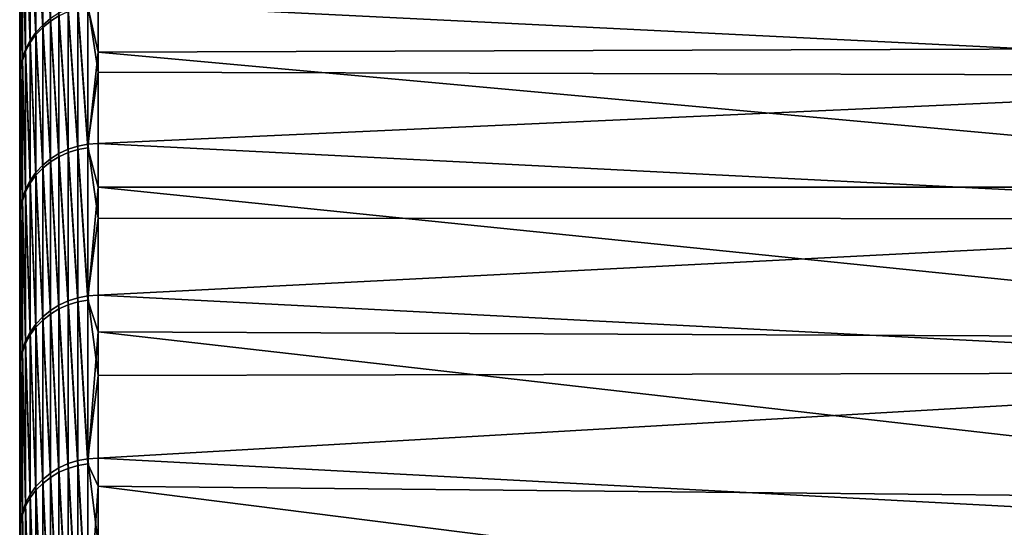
# Model space of a CAD drawing. Header units: metres. Extents: x -2 to 78, y -85 to 85.
# Tile 437 of 500: x -1.5 to 4.95, y 76.54 to 79.86. Entities that reach past the tile are written whole.
import ezdxf

# ---------------------------------------------------------------- set-up
doc = ezdxf.new("R2010")
doc.units = ezdxf.units.M
doc.layers.add('solid_20004802', color=7, linetype='CONTINUOUS')

msp = doc.modelspace()

# ---------------------------------------------------------------- linework, layer by layer
at = {"layer": 'solid_20004802'}
for points in [[(-1.5, 83.258568, 6), (-1.5, -84.275047, 6.163754), (-1.5, 84.064049, 8.574336)], [(-1.5, -84.047867, 8.731274), (-1.5, 83.762627, 11.13998), (-1.5, 84.064049, 8.574336)], [(-1.5, -84.275047, 6.163754), (-1.5, -84.047867, 8.731274), (-1.5, 84.064049, 8.574336)], [(-1.5, 84.063683, -8.577851), (-1.5, -84.233299, -6.710284), (-1.5, 83.258568, -6)], [(-1.5, 84.063683, -8.577851), (-1.5, -83.989441, -9.276398), (-1.5, -84.233299, -6.710284)], [(-1.5, 84.063683, -8.577851), (-1.5, 83.761658, -11.147238), (-1.5, -83.989441, -9.276398)], [(-1.5, -83.7425, 11.290233), (-1.5, 83.382469, 13.698088), (-1.5, 83.762627, 11.13998)], [(-1.5, -84.047867, 8.731274), (-1.5, -83.7425, 11.290233), (-1.5, 83.762627, 11.13998)], [(-1.5, 83.761658, -11.147238), (-1.5, -83.667503, -11.833186), (-1.5, -83.989441, -9.276398)], [(-1.5, 83.761658, -11.147238), (-1.5, 83.380692, -13.708941), (-1.5, -83.667503, -11.833186)], [(-1.5, -84.485718, -1.562456), (-1.5, 83.465836, -1.201142), (-1.5, 83.396744, -3.601473)], [(-1.5, -84.494072, 1.014369), (-1.5, 83.465836, 1.201142), (-1.5, 83.465836, -1.201142)], [(-1.5, -84.485718, -1.562456), (-1.5, -84.494072, 1.014369), (-1.5, 83.465836, -1.201142)], [(-1.5, -84.42382, 3.591127), (-1.5, 83.396744, 3.601473), (-1.5, 83.465836, 1.201142)], [(-1.5, -84.494072, 1.014369), (-1.5, -84.42382, 3.591127), (-1.5, 83.465836, 1.201142)], [(-1.5, -84.398743, -4.138745), (-1.5, 83.396744, -3.601473), (-1.5, 83.258568, -6)], [(-1.5, -84.275047, 6.163754), (-1.5, 83.258568, 6), (-1.5, 83.396744, 3.601473)], [(-1.5, -84.398743, -4.138745), (-1.5, -84.485718, -1.562456), (-1.5, 83.396744, -3.601473)], [(-1.5, -84.42382, 3.591127), (-1.5, -84.275047, 6.163754), (-1.5, 83.396744, 3.601473)], [(-1.5, -83.359253, 13.838844), (-1.5, 82.924355, 16.242805), (-1.5, 83.382469, 13.698088)], [(-1.5, -83.7425, 11.290233), (-1.5, -83.359253, 13.838844), (-1.5, 83.382469, 13.698088)], [(-1.5, 83.380692, -13.708941), (-1.5, -83.2677, -14.379457), (-1.5, -83.667503, -11.833186)], [(-1.5, 83.380692, -13.708941), (-1.5, 82.92157, -16.257021), (-1.5, -83.2677, -14.379457)], [(-1.5, -84.233299, -6.710284), (-1.5, -84.398743, -4.138745), (-1.5, 83.258568, -6)], [(-1.5, -82.898399, 16.374718), (-1.5, 82.388428, 18.772947), (-1.5, 82.924355, 16.242805)], [(-1.5, -83.359253, 13.838844), (-1.5, -82.898399, 16.374718), (-1.5, 82.924355, 16.242805)], [(-1.5, 82.92157, -16.257021), (-1.5, -82.790443, -16.912085), (-1.5, -83.2677, -14.379457)], [(-1.5, 82.92157, -16.257021), (-1.5, 82.384445, -18.790449), (-1.5, -82.790443, -16.912085)], [(-1.5, -82.360535, 18.894983), (-1.5, 81.775566, 21.284594), (-1.5, 82.388428, 18.772947)], [(-1.5, -82.898399, 16.374718), (-1.5, -82.360535, 18.894983), (-1.5, 82.388428, 18.772947)], [(-1.5, 82.384445, -18.790449), (-1.5, -82.236214, -19.428957), (-1.5, -82.790443, -16.912085)], [(-1.5, 82.384445, -18.790449), (-1.5, 81.770096, -21.305588), (-1.5, -82.236214, -19.428957)], [(-1.5, -81.745895, 21.398249), (-1.5, 81.085915, 23.777138), (-1.5, 81.775566, 21.284594)], [(-1.5, -82.360535, 18.894983), (-1.5, -81.745895, 21.398249), (-1.5, 81.775566, 21.284594)], [(-1.5, 81.770096, -21.305588), (-1.5, -81.60537, -21.928061), (-1.5, -82.236214, -19.428957)], [(-1.5, 81.770096, -21.305588), (-1.5, 81.078903, -23.801054), (-1.5, -81.60537, -21.928061)], [(-1.5, -81.055412, 23.880901), (-1.5, 80.320518, 26.246721), (-1.5, 81.085915, 23.777138)], [(-1.5, -81.745895, 21.398249), (-1.5, -81.055412, 23.880901), (-1.5, 81.085915, 23.777138)], [(-1.5, 81.078903, -23.801054), (-1.5, -80.898781, -24.406256), (-1.5, -81.60537, -21.928061)], [(-1.5, 81.078903, -23.801054), (-1.5, 80.311546, -26.27416), (-1.5, -80.898781, -24.406256)], [(-1.349133, 80.656372, -26.371288), (-1.298501, 80.698196, -26.382385), (-1.298501, 79.851196, -28.84469)], [(-1.298501, 79.851196, -28.84469), (-1.298501, 80.698196, -26.382385), (-1.242579, 79.885803, -28.855114)], [(-1.431051, 80.566368, 26.310127), (-1.393579, 79.777077, 28.776867), (-1.393579, 80.6203, 26.322165)], [(-1.393579, 80.6203, 26.322165), (-1.349133, 79.825447, 28.788769), (-1.349133, 80.669044, 26.332514)], [(-1.393579, 80.608505, -26.358271), (-1.349133, 80.656372, -26.371288), (-1.349133, 79.809868, -28.831932)], [(-1.393579, 80.6203, 26.322165), (-1.393579, 79.777077, 28.776867), (-1.349133, 79.825447, 28.788769)], [(-1.349133, 80.669044, 26.332514), (-1.349133, 79.825447, 28.788769), (-1.298501, 79.867821, 28.798624)], [(-1.349133, 79.809868, -28.831932), (-1.349133, 80.656372, -26.371288), (-1.298501, 79.851196, -28.84469)], [(-1.460884, 80.508186, 26.296637), (-1.431051, 79.723557, 28.763121), (-1.431051, 80.566368, 26.310127)], [(-1.460884, 80.498123, -26.327425), (-1.431051, 80.555443, -26.343559), (-1.431051, 79.710121, -28.800337)], [(-1.431051, 80.555443, -26.343559), (-1.393579, 80.608505, -26.358271), (-1.393579, 79.762566, -28.817062)], [(-1.431051, 80.566368, 26.310127), (-1.431051, 79.723557, 28.763121), (-1.393579, 79.777077, 28.776867)], [(-1.431051, 79.710121, -28.800337), (-1.431051, 80.555443, -26.343559), (-1.393579, 79.762566, -28.817062)], [(-1.393579, 79.762566, -28.817062), (-1.393579, 80.608505, -26.358271), (-1.349133, 79.809868, -28.831932)], [(-1.482551, 80.446785, 26.281921), (-1.460884, 79.665833, 28.747789), (-1.460884, 80.508186, 26.296637)], [(-1.482551, 80.437561, -26.310148), (-1.460884, 80.498123, -26.327425), (-1.460884, 79.653458, -28.782064)], [(-1.460884, 80.508186, 26.296637), (-1.460884, 79.665833, 28.747789), (-1.431051, 79.723557, 28.763121)], [(-1.460884, 79.653458, -28.782064), (-1.460884, 80.498123, -26.327425), (-1.431051, 79.710121, -28.800337)], [(8.740137, 80.522987, -26.416149), (8.740137, 79.679939, -28.859507), (-0.986912, 80.464912, -27.393393)], [(-1.482551, 80.446785, 26.281921), (-1.495667, 80.383263, 26.266224), (-1.482551, 79.604935, 28.73114)], [(-1.495667, 80.374832, -26.292025), (-1.482551, 80.437561, -26.310148), (-1.482551, 79.59359, -28.762562)], [(-1.482551, 80.446785, 26.281921), (-1.482551, 79.604935, 28.73114), (-1.460884, 79.665833, 28.747789)], [(-1.482551, 79.59359, -28.762562), (-1.482551, 80.437561, -26.310148), (-1.460884, 79.653458, -28.782064)], [(-0.986912, 80.464912, -27.393393), (-0.986912, 79.647339, -29.686731), (-1.053349, 79.943886, -28.870722)], [(8.740137, 79.679939, -28.859507), (-0.986912, 79.647339, -29.686731), (-0.986912, 80.464912, -27.393393)], [(-1.495667, 79.541954, 28.713448), (-1.495667, 80.383263, 26.266224), (-1.5, 80.320518, 26.246721)], [(-1.495667, 79.531578, -28.742168), (-1.5, 80.311546, -26.27416), (-1.495667, 80.374832, -26.292025)], [(-1.482551, 79.604935, 28.73114), (-1.495667, 80.383263, 26.266224), (-1.495667, 79.541954, 28.713448)], [(-1.495667, 79.531578, -28.742168), (-1.495667, 80.374832, -26.292025), (-1.482551, 79.59359, -28.762562)], [(-1.5, -80.289253, 26.342213), (-1.5, 79.479713, 28.692392), (-1.5, 80.320518, 26.246721)], [(-1.495667, 79.541954, 28.713448), (-1.5, 80.320518, 26.246721), (-1.5, 79.479713, 28.692392)], [(-1.5, -81.055412, 23.880901), (-1.5, -80.289253, 26.342213), (-1.5, 80.320518, 26.246721)], [(-1.5, 80.311546, -26.27416), (-1.5, -80.116699, -26.862438), (-1.5, -80.898781, -24.406256)], [(-1.5, 80.311546, -26.27416), (-1.5, 79.468918, -28.722286), (-1.5, -80.116699, -26.862438)], [(-1.495667, 79.531578, -28.742168), (-1.5, 79.468918, -28.722286), (-1.5, 80.311546, -26.27416)], [(8.740137, 79.489799, 29.379171), (8.740137, 80.348778, 26.941372), (-0.986912, 79.967751, 28.812485)], [(-1.242579, 79.903435, 28.806267), (-1.182359, 79.012482, 31.244253), (-1.182359, 79.931664, 28.811543)], [(-1.242579, 79.885803, -28.855114), (-1.182359, 79.913094, -28.863008), (-1.182359, 78.990105, -31.300779)], [(-1.182359, 79.931664, 28.811543), (-1.118908, 79.032707, 31.247757), (-1.118908, 79.952003, 28.814373)], [(-1.182359, 79.913094, -28.863008), (-1.118908, 79.932564, -28.868242), (-1.118908, 79.009285, -31.306921)], [(-1.182359, 79.931664, 28.811543), (-1.182359, 79.012482, 31.244253), (-1.118908, 79.032707, 31.247757)], [(-1.182359, 78.990105, -31.300779), (-1.182359, 79.913094, -28.863008), (-1.118908, 79.009285, -31.306921)], [(-1.118908, 79.952003, 28.814373), (-1.053349, 79.044762, 31.24851), (-1.053349, 79.964096, 28.814709)], [(-1.118908, 79.952003, 28.814373), (-1.118908, 79.032707, 31.247757), (-1.053349, 79.044762, 31.24851)], [(-1.118908, 79.932564, -28.868242), (-1.053349, 79.943886, -28.870722), (-1.053349, 79.020416, -31.310028)], [(-1.118908, 79.009285, -31.306921), (-1.118908, 79.932564, -28.868242), (-1.053349, 79.020416, -31.310028)], [(-1.053349, 79.964096, 28.814709), (-0.986912, 79.517418, 30.03298), (-0.986912, 79.967751, 28.812485)], [(-1.053349, 79.964096, 28.814709), (-1.053349, 79.044762, 31.24851), (-0.986912, 79.517418, 30.03298)], [(-0.986912, 79.647339, -29.686731), (-1.053349, 79.020416, -31.310028), (-1.053349, 79.943886, -28.870722)], [(8.740137, 79.489799, 29.379171), (-0.986912, 79.967751, 28.812485), (-0.986912, 79.517418, 30.03298)], [(-1.349133, 79.825447, 28.788769), (-1.298501, 78.949112, 31.229269), (-1.298501, 79.867821, 28.798624)], [(-1.349133, 79.809868, -28.831932), (-1.298501, 79.851196, -28.84469), (-1.298501, 78.929077, -31.279863)], [(-1.298501, 79.867821, 28.798624), (-1.242579, 78.984451, 31.238058), (-1.242579, 79.903435, 28.806267)], [(-1.298501, 79.851196, -28.84469), (-1.242579, 79.885803, -28.855114), (-1.242579, 78.963211, -31.291706)], [(-1.298501, 79.867821, 28.798624), (-1.298501, 78.949112, 31.229269), (-1.242579, 78.984451, 31.238058)], [(-1.298501, 78.929077, -31.279863), (-1.298501, 79.851196, -28.84469), (-1.242579, 78.963211, -31.291706)], [(-1.242579, 79.903435, 28.806267), (-1.242579, 78.984451, 31.238058), (-1.182359, 79.012482, 31.244253)], [(-1.242579, 78.963211, -31.291706), (-1.242579, 79.885803, -28.855114), (-1.182359, 78.990105, -31.300779)], [(-1.393579, 79.777077, 28.776867), (-1.349133, 78.907089, 31.218058), (-1.349133, 79.825447, 28.788769)], [(-1.393579, 79.762566, -28.817062), (-1.349133, 79.809868, -28.831932), (-1.349133, 78.888313, -31.265465)], [(-1.349133, 79.825447, 28.788769), (-1.349133, 78.907089, 31.218058), (-1.298501, 78.949112, 31.229269)], [(-1.349133, 78.888313, -31.265465), (-1.349133, 79.809868, -28.831932), (-1.298501, 78.929077, -31.279863)], [(-1.460884, 79.665833, 28.747789), (-1.431051, 78.806076, 31.189173), (-1.431051, 79.723557, 28.763121)], [(-1.431051, 79.723557, 28.763121), (-1.393579, 78.859123, 31.204617), (-1.393579, 79.777077, 28.776867)], [(-1.431051, 79.710121, -28.800337), (-1.393579, 79.762566, -28.817062), (-1.393579, 78.841644, -31.248762)], [(-1.431051, 79.723557, 28.763121), (-1.431051, 78.806076, 31.189173), (-1.393579, 78.859123, 31.204617)], [(-1.393579, 79.777077, 28.776867), (-1.393579, 78.859123, 31.204617), (-1.349133, 78.907089, 31.218058)], [(-1.393579, 78.841644, -31.248762), (-1.393579, 79.762566, -28.817062), (-1.349133, 78.888313, -31.265465)], [(-1.482551, 79.604935, 28.73114), (-1.460884, 78.748878, 31.17202), (-1.460884, 79.665833, 28.747789)], [(-1.482551, 79.59359, -28.762562), (-1.460884, 79.653458, -28.782064), (-1.460884, 78.733971, -31.209663)], [(-1.460884, 79.653458, -28.782064), (-1.431051, 79.710121, -28.800337), (-1.431051, 78.789886, -31.230049)], [(-1.460884, 79.665833, 28.747789), (-1.460884, 78.748878, 31.17202), (-1.431051, 78.806076, 31.189173)], [(-1.460884, 78.733971, -31.209663), (-1.460884, 79.653458, -28.782064), (-1.431051, 78.789886, -31.230049)], [(-1.431051, 78.789886, -31.230049), (-1.431051, 79.710121, -28.800337), (-1.393579, 78.841644, -31.248762)], [(8.740137, 79.679939, -28.859507), (8.740137, 78.762772, -31.276016), (-0.986912, 79.647339, -29.686731)], [(-1.482551, 79.604935, 28.73114), (-1.495667, 79.541954, 28.713448), (-1.482551, 78.688545, 31.153454)], [(-1.495667, 79.531578, -28.742168), (-1.482551, 79.59359, -28.762562), (-1.482551, 78.674873, -31.187963)], [(-1.482551, 79.604935, 28.73114), (-1.482551, 78.688545, 31.153454), (-1.460884, 78.748878, 31.17202)], [(-1.482551, 78.674873, -31.187963), (-1.482551, 79.59359, -28.762562), (-1.460884, 78.733971, -31.209663)], [(-0.986912, 79.647339, -29.686731), (-0.986912, 78.764412, -31.955713), (-1.053349, 79.020416, -31.310028)], [(8.740137, 78.762772, -31.276016), (-0.986912, 78.764412, -31.955713), (-0.986912, 79.647339, -29.686731)], [(-1.495667, 78.626152, 31.133783), (-1.495667, 79.541954, 28.713448), (-1.5, 79.479713, 28.692392)], [(-1.495667, 78.613655, -31.165327), (-1.5, 79.468918, -28.722286), (-1.495667, 79.531578, -28.742168)], [(-1.482551, 78.688545, 31.153454), (-1.495667, 79.541954, 28.713448), (-1.495667, 78.626152, 31.133783)], [(-1.495667, 78.613655, -31.165327), (-1.495667, 79.531578, -28.742168), (-1.482551, 78.674873, -31.187963)], [(-1.5, -79.44873, 28.778061), (-1.5, 78.564629, 31.110697), (-1.5, 79.479713, 28.692392)], [(-1.495667, 78.626152, 31.133783), (-1.5, 79.479713, 28.692392), (-1.5, 78.564629, 31.110697)], [(-1.5, -80.289253, 26.342213), (-1.5, -79.44873, 28.778061), (-1.5, 79.479713, 28.692392)], [(-1.5, 79.468918, -28.722286), (-1.5, -79.260376, -29.292841), (-1.5, -80.116699, -26.862438)], [(-1.5, 79.468918, -28.722286), (-1.5, 78.551414, -31.144053), (-1.5, -79.260376, -29.292841)], [(-1.495667, 78.613655, -31.165327), (-1.5, 78.551414, -31.144053), (-1.5, 79.468918, -28.722286)], [(-1.053349, 79.044762, 31.24851), (-0.986912, 79.04847, 31.246439), (-0.986912, 79.517418, 30.03298)], [(8.740137, 79.489799, 29.379171), (-0.986912, 79.517418, 30.03298), (-0.986912, 79.04847, 31.246439)], [(8.740137, 78.556877, 31.789642), (8.740137, 79.489799, 29.379171), (-0.986912, 79.04847, 31.246439)], [(-1.242579, 78.984451, 31.238058), (-1.182359, 78.019279, 33.647694), (-1.182359, 79.012482, 31.244253)], [(-1.182359, 79.012482, 31.244253), (-1.118908, 78.039368, 33.651867), (-1.118908, 79.032707, 31.247757)], [(-1.182359, 79.012482, 31.244253), (-1.182359, 78.019279, 33.647694), (-1.118908, 78.039368, 33.651867)], [(-1.182359, 78.990105, -31.300779), (-1.118908, 79.009285, -31.306921), (-1.118908, 78.011627, -33.716129)], [(-1.118908, 79.032707, 31.247757), (-1.053349, 78.051376, 33.653034), (-1.053349, 79.044762, 31.24851)], [(-1.118908, 79.032707, 31.247757), (-1.118908, 78.039368, 33.651867), (-1.053349, 78.051376, 33.653034)], [(-1.118908, 79.009285, -31.306921), (-1.053349, 79.020416, -31.310028), (-1.053349, 78.02253, -33.719852)], [(-1.118908, 78.011627, -33.716129), (-1.118908, 79.009285, -31.306921), (-1.053349, 78.02253, -33.719852)], [(-1.053349, 79.044762, 31.24851), (-0.986912, 78.560997, 32.452579), (-0.986912, 79.04847, 31.246439)], [(-1.053349, 79.044762, 31.24851), (-1.053349, 78.051376, 33.653034), (-0.986912, 78.560997, 32.452579)], [(-0.986912, 78.764412, -31.955713), (-1.053349, 78.02253, -33.719852), (-1.053349, 79.020416, -31.310028)], [(8.740137, 78.556877, 31.789642), (-0.986912, 79.04847, 31.246439), (-0.986912, 78.560997, 32.452579)], [(-1.349133, 78.907089, 31.218058), (-1.298501, 77.956451, 33.630661), (-1.298501, 78.949112, 31.229269)], [(-1.298501, 78.949112, 31.229269), (-1.242579, 77.991478, 33.640587), (-1.242579, 78.984451, 31.238058)], [(-1.298501, 78.929077, -31.279863), (-1.242579, 78.963211, -31.291706), (-1.242579, 77.966316, -33.698856)], [(-1.298501, 78.949112, 31.229269), (-1.298501, 77.956451, 33.630661), (-1.242579, 77.991478, 33.640587)], [(-1.242579, 78.963211, -31.291706), (-1.182359, 78.990105, -31.300779), (-1.182359, 77.992775, -33.709087)], [(-1.242579, 78.984451, 31.238058), (-1.242579, 77.991478, 33.640587), (-1.182359, 78.019279, 33.647694)], [(-1.242579, 77.966316, -33.698856), (-1.242579, 78.963211, -31.291706), (-1.182359, 77.992775, -33.709087)], [(-1.182359, 77.992775, -33.709087), (-1.182359, 78.990105, -31.300779), (-1.118908, 78.011627, -33.716129)], [(-1.393579, 78.859123, 31.204617), (-1.349133, 77.914818, 33.618107), (-1.349133, 78.907089, 31.218058)], [(-1.393579, 78.841644, -31.248762), (-1.349133, 78.888313, -31.265465), (-1.349133, 77.892578, -33.669598)], [(-1.349133, 78.888313, -31.265465), (-1.298501, 78.929077, -31.279863), (-1.298501, 77.932716, -33.685616)], [(-1.349133, 78.907089, 31.218058), (-1.349133, 77.914818, 33.618107), (-1.298501, 77.956451, 33.630661)], [(-1.349133, 77.892578, -33.669598), (-1.349133, 78.888313, -31.265465), (-1.298501, 77.932716, -33.685616)], [(-1.298501, 77.932716, -33.685616), (-1.298501, 78.929077, -31.279863), (-1.242579, 77.966316, -33.698856)], [(-1.431051, 78.806076, 31.189173), (-1.393579, 77.867317, 33.603138), (-1.393579, 78.859123, 31.204617)], [(-1.431051, 78.789886, -31.230049), (-1.393579, 78.841644, -31.248762), (-1.393579, 77.846603, -33.651089)], [(-1.393579, 78.859123, 31.204617), (-1.393579, 77.867317, 33.603138), (-1.349133, 77.914818, 33.618107)], [(-1.393579, 77.846603, -33.651089), (-1.393579, 78.841644, -31.248762), (-1.349133, 77.892578, -33.669598)], [(-1.482551, 78.688545, 31.153454), (-1.460884, 77.758171, 33.567059), (-1.460884, 78.748878, 31.17202)], [(-1.460884, 78.748878, 31.17202), (-1.431051, 77.814789, 33.586018), (-1.431051, 78.806076, 31.189173)], [(-1.460884, 78.733971, -31.209663), (-1.431051, 78.789886, -31.230049), (-1.431051, 77.795616, -33.630413)], [(-1.460884, 78.748878, 31.17202), (-1.460884, 77.758171, 33.567059), (-1.431051, 77.814789, 33.586018)], [(-1.431051, 78.806076, 31.189173), (-1.431051, 77.814789, 33.586018), (-1.393579, 77.867317, 33.603138)], [(-1.431051, 77.795616, -33.630413), (-1.431051, 78.789886, -31.230049), (-1.393579, 77.846603, -33.651089)], [(-0.986912, 78.764412, -31.955713), (-0.986912, 77.816864, -34.198475), (-1.053349, 78.02253, -33.719852)], [(8.740137, 77.772339, -33.663433), (-0.986912, 77.816864, -34.198475), (-0.986912, 78.764412, -31.955713)], [(8.740137, 78.762772, -31.276016), (8.740137, 77.772339, -33.663433), (-0.986912, 78.764412, -31.955713)], [(-1.482551, 78.688545, 31.153454), (-1.495667, 78.626152, 31.133783), (-1.482551, 77.698463, 33.546593)], [(-1.482551, 78.674873, -31.187963), (-1.460884, 78.733971, -31.209663), (-1.460884, 77.740509, -33.607944)], [(-1.482551, 78.688545, 31.153454), (-1.482551, 77.698463, 33.546593), (-1.460884, 77.758171, 33.567059)], [(-1.460884, 77.740509, -33.607944), (-1.460884, 78.733971, -31.209663), (-1.431051, 77.795616, -33.630413)], [(-1.495667, 77.636726, 33.524963), (-1.495667, 78.626152, 31.133783), (-1.5, 78.564629, 31.110697)], [(-1.495667, 78.613655, -31.165327), (-1.482551, 78.674873, -31.187963), (-1.482551, 77.682266, -33.584076)], [(-1.482551, 77.698463, 33.546593), (-1.495667, 78.626152, 31.133783), (-1.495667, 77.636726, 33.524963)], [(-1.482551, 77.682266, -33.584076), (-1.482551, 78.674873, -31.187963), (-1.460884, 77.740509, -33.607944)], [(-1.495667, 77.621918, -33.559227), (-1.5, 78.551414, -31.144053), (-1.495667, 78.613655, -31.165327)], [(-1.5, -78.534019, 31.187908), (-1.5, 77.575951, 33.500004), (-1.5, 78.564629, 31.110697)], [(-1.495667, 77.636726, 33.524963), (-1.5, 78.564629, 31.110697), (-1.5, 77.575951, 33.500004)], [(-1.5, -79.44873, 28.778061), (-1.5, -78.534019, 31.187908), (-1.5, 78.564629, 31.110697)], [(-1.495667, 77.621918, -33.559227), (-1.495667, 78.613655, -31.165327), (-1.482551, 77.682266, -33.584076)], [(-1.053349, 78.051376, 33.653034), (-0.986912, 78.055122, 33.651119), (-0.986912, 78.560997, 32.452579)], [(8.740137, 78.556877, 31.789642), (-0.986912, 78.560997, 32.452579), (-0.986912, 78.055122, 33.651119)], [(8.740137, 77.550873, 34.17054), (8.740137, 78.556877, 31.789642), (-0.986912, 78.055122, 33.651119)], [(-1.5, 78.551414, -31.144053), (-1.5, -78.329994, -31.696842), (-1.5, -79.260376, -29.292841)], [(-1.5, 78.551414, -31.144053), (-1.5, 77.560379, -33.535992), (-1.5, -78.329994, -31.696842)], [(-1.495667, 77.621918, -33.559227), (-1.5, 77.560379, -33.535992), (-1.5, 78.551414, -31.144053)], [(-1.182359, 78.019279, 33.647694), (-1.118908, 76.972916, 36.024448), (-1.118908, 78.039368, 33.651867)], [(-1.118908, 78.039368, 33.651867), (-1.053349, 76.984863, 36.026031), (-1.053349, 78.051376, 33.653034)], [(-1.118908, 78.039368, 33.651867), (-1.118908, 76.972916, 36.024448), (-1.053349, 76.984863, 36.026031)], [(-1.053349, 78.051376, 33.653034), (-0.986912, 77.530968, 34.841774), (-0.986912, 78.055122, 33.651119)], [(-1.053349, 78.051376, 33.653034), (-1.053349, 76.984863, 36.026031), (-0.986912, 77.530968, 34.841774)], [(8.740137, 77.550873, 34.17054), (-0.986912, 78.055122, 33.651119), (-0.986912, 77.530968, 34.841774)], [(-1.298501, 77.956451, 33.630661), (-1.242579, 76.925446, 36.0116), (-1.242579, 77.991478, 33.640587)], [(-1.242579, 77.991478, 33.640587), (-1.182359, 76.952988, 36.019611), (-1.182359, 78.019279, 33.647694)], [(-1.242579, 77.966316, -33.698856), (-1.182359, 77.992775, -33.709087), (-1.182359, 76.922035, -36.08567)], [(-1.242579, 77.991478, 33.640587), (-1.242579, 76.925446, 36.0116), (-1.182359, 76.952988, 36.019611)], [(-1.182359, 78.019279, 33.647694), (-1.182359, 76.952988, 36.019611), (-1.118908, 76.972916, 36.024448)], [(-1.182359, 77.992775, -33.709087), (-1.118908, 78.011627, -33.716129), (-1.118908, 76.940521, -36.093594)], [(-1.182359, 76.922035, -36.08567), (-1.182359, 77.992775, -33.709087), (-1.118908, 76.940521, -36.093594)], [(-1.118908, 78.011627, -33.716129), (-1.053349, 78.02253, -33.719852), (-1.053349, 76.95118, -36.097923)], [(-1.118908, 76.940521, -36.093594), (-1.118908, 78.011627, -33.716129), (-1.053349, 76.95118, -36.097923)], [(-0.986912, 77.816864, -34.198475), (-1.053349, 76.95118, -36.097923), (-1.053349, 78.02253, -33.719852)], [(-1.393579, 77.867317, 33.603138), (-1.349133, 76.849564, 35.986664), (-1.349133, 77.914818, 33.618107)], [(-1.349133, 77.914818, 33.618107), (-1.298501, 76.890762, 36.000549), (-1.298501, 77.956451, 33.630661)], [(-1.349133, 77.892578, -33.669598), (-1.298501, 77.932716, -33.685616), (-1.298501, 76.863052, -36.059677)], [(-1.349133, 77.914818, 33.618107), (-1.349133, 76.849564, 35.986664), (-1.298501, 76.890762, 36.000549)], [(-1.298501, 77.932716, -33.685616), (-1.242579, 77.966316, -33.698856), (-1.242579, 76.896057, -36.074299)], [(-1.298501, 77.956451, 33.630661), (-1.298501, 76.890762, 36.000549), (-1.242579, 76.925446, 36.0116)], [(-1.298501, 76.863052, -36.059677), (-1.298501, 77.932716, -33.685616), (-1.242579, 76.896057, -36.074299)], [(-1.242579, 76.896057, -36.074299), (-1.242579, 77.966316, -33.698856), (-1.182359, 76.922035, -36.08567)], [(-1.431051, 77.814789, 33.586018), (-1.393579, 76.802574, 35.970188), (-1.393579, 77.867317, 33.603138)], [(-1.431051, 77.795616, -33.630413), (-1.393579, 77.846603, -33.651089), (-1.393579, 76.778389, -36.021782)], [(-1.393579, 77.846603, -33.651089), (-1.349133, 77.892578, -33.669598), (-1.349133, 76.823593, -36.042068)], [(-1.393579, 77.867317, 33.603138), (-1.393579, 76.802574, 35.970188), (-1.349133, 76.849564, 35.986664)], [(-1.393579, 76.778389, -36.021782), (-1.393579, 77.846603, -33.651089), (-1.349133, 76.823593, -36.042068)], [(-1.349133, 76.823593, -36.042068), (-1.349133, 77.892578, -33.669598), (-1.298501, 76.863052, -36.059677)], [(-1.460884, 77.758171, 33.567059), (-1.431051, 76.750626, 35.951405), (-1.431051, 77.814789, 33.586018)], [(-1.460884, 77.740509, -33.607944), (-1.431051, 77.795616, -33.630413), (-1.431051, 76.728233, -35.999176)], [(-1.431051, 77.814789, 33.586018), (-1.431051, 76.750626, 35.951405), (-1.393579, 76.802574, 35.970188)], [(-1.431051, 76.728233, -35.999176), (-1.431051, 77.795616, -33.630413), (-1.393579, 76.778389, -36.021782)], [(-0.986912, 77.816864, -34.198475), (-0.986912, 76.805473, -36.413181), (-1.053349, 76.95118, -36.097923)], [(8.740137, 76.709564, -36.019535), (-0.986912, 76.805473, -36.413181), (-0.986912, 77.816864, -34.198475)], [(8.740137, 77.772339, -33.663433), (8.740137, 76.709564, -36.019535), (-0.986912, 77.816864, -34.198475)], [(-1.482551, 77.698463, 33.546593), (-1.460884, 76.694641, 35.93066), (-1.460884, 77.758171, 33.567059)], [(-1.482551, 77.682266, -33.584076), (-1.460884, 77.740509, -33.607944), (-1.460884, 76.674019, -35.974651)], [(-1.460884, 77.758171, 33.567059), (-1.460884, 76.694641, 35.93066), (-1.431051, 76.750626, 35.951405)], [(-1.460884, 76.674019, -35.974651), (-1.460884, 77.740509, -33.607944), (-1.431051, 76.728233, -35.999176)], [(-1.482551, 77.698463, 33.546593), (-1.495667, 77.636726, 33.524963), (-1.482551, 76.635612, 35.908314)], [(-1.495667, 77.621918, -33.559227), (-1.482551, 77.682266, -33.584076), (-1.482551, 76.616707, -35.948647)], [(-1.482551, 77.698463, 33.546593), (-1.482551, 76.635612, 35.908314), (-1.460884, 76.694641, 35.93066)], [(-1.482551, 76.616707, -35.948647), (-1.482551, 77.682266, -33.584076), (-1.460884, 76.674019, -35.974651)], [(-1.495667, 76.574593, 35.88475), (-1.495667, 77.636726, 33.524963), (-1.5, 77.575951, 33.500004)], [(-1.495667, 76.557312, -35.921616), (-1.5, 77.560379, -33.535992), (-1.495667, 77.621918, -33.559227)], [(-1.482551, 76.635612, 35.908314), (-1.495667, 77.636726, 33.524963), (-1.495667, 76.574593, 35.88475)], [(-1.495667, 76.557312, -35.921616), (-1.495667, 77.621918, -33.559227), (-1.482551, 76.616707, -35.948647)], [(-1.5, -77.546425, 33.568226), (-1.5, 76.514526, 35.858101), (-1.5, 77.575951, 33.500004)], [(-1.495667, 76.574593, 35.88475), (-1.5, 77.575951, 33.500004), (-1.5, 76.514526, 35.858101)], [(-1.5, -78.534019, 31.187908), (-1.5, -77.546425, 33.568226), (-1.5, 77.575951, 33.500004)], [(-1.5, 77.560379, -33.535992), (-1.5, -77.32708, -34.070507), (-1.5, -78.329994, -31.696842)], [(-1.5, 77.560379, -33.535992), (-1.5, 76.496223, -35.897137), (-1.5, -77.32708, -34.070507)], [(-1.495667, 76.557312, -35.921616), (-1.5, 76.496223, -35.897137), (-1.5, 77.560379, -33.535992)], [(-1.053349, 76.984863, 36.026031), (-0.986912, 76.988647, 36.024269), (-0.986912, 77.530968, 34.841774)], [(8.740137, 77.550873, 34.17054), (-0.986912, 77.530968, 34.841774), (-0.986912, 76.988647, 36.024269)], [(8.740137, 76.472733, 36.51965), (8.740137, 77.550873, 34.17054), (-0.986912, 76.988647, 36.024269)], [(-1.242579, 76.925446, 36.0116), (-1.182359, 75.814613, 38.357788), (-1.182359, 76.952988, 36.019611)], [(-1.182359, 76.952988, 36.019611), (-1.118908, 75.834358, 38.363281), (-1.118908, 76.972916, 36.024448)], [(-1.182359, 76.952988, 36.019611), (-1.182359, 75.814613, 38.357788), (-1.118908, 75.834358, 38.363281)], [(-1.118908, 76.972916, 36.024448), (-1.053349, 75.846222, 38.365273), (-1.053349, 76.984863, 36.026031)], [(-1.118908, 76.972916, 36.024448), (-1.118908, 75.834358, 38.363281), (-1.053349, 75.846222, 38.365273)], [(-1.118908, 76.940521, -36.093594), (-1.053349, 76.95118, -36.097923), (-1.053349, 75.807365, -38.442005)], [(-1.053349, 76.984863, 36.026031), (-0.986912, 76.428299, 37.198326), (-0.986912, 76.988647, 36.024269)], [(-1.053349, 76.984863, 36.026031), (-1.053349, 75.846222, 38.365273), (-0.986912, 76.428299, 37.198326)], [(-0.986912, 76.805473, -36.413181), (-1.053349, 75.807365, -38.442005), (-1.053349, 76.95118, -36.097923)], [(8.740137, 76.472733, 36.51965), (-0.986912, 76.988647, 36.024269), (-0.986912, 76.428299, 37.198326)], [(-1.349133, 76.849564, 35.986664), (-1.298501, 75.753052, 38.336716), (-1.298501, 76.890762, 36.000549)], [(-1.298501, 76.890762, 36.000549), (-1.242579, 75.787354, 38.348885), (-1.242579, 76.925446, 36.0116)], [(-1.298501, 76.863052, -36.059677), (-1.242579, 76.896057, -36.074299), (-1.242579, 75.753456, -38.415798)], [(-1.298501, 76.890762, 36.000549), (-1.298501, 75.753052, 38.336716), (-1.242579, 75.787354, 38.348885)], [(-1.242579, 76.925446, 36.0116), (-1.242579, 75.787354, 38.348885), (-1.182359, 75.814613, 38.357788)], [(-1.242579, 76.896057, -36.074299), (-1.182359, 76.922035, -36.08567), (-1.182359, 75.7789, -38.428291)], [(-1.242579, 75.753456, -38.415798), (-1.242579, 76.896057, -36.074299), (-1.182359, 75.7789, -38.428291)], [(-1.182359, 76.922035, -36.08567), (-1.118908, 76.940521, -36.093594), (-1.118908, 75.796974, -38.437077)], [(-1.182359, 75.7789, -38.428291), (-1.182359, 76.922035, -36.08567), (-1.118908, 75.796974, -38.437077)], [(-1.118908, 75.796974, -38.437077), (-1.118908, 76.940521, -36.093594), (-1.053349, 75.807365, -38.442005)], [(-1.393579, 76.802574, 35.970188), (-1.349133, 75.712326, 38.321518), (-1.349133, 76.849564, 35.986664)], [(-1.393579, 76.778389, -36.021782), (-1.349133, 76.823593, -36.042068), (-1.349133, 75.682373, -38.380646)], [(-1.349133, 76.823593, -36.042068), (-1.298501, 76.863052, -36.059677), (-1.298501, 75.721085, -38.399822)], [(-1.349133, 76.849564, 35.986664), (-1.349133, 75.712326, 38.321518), (-1.298501, 75.753052, 38.336716)], [(-1.349133, 75.682373, -38.380646), (-1.349133, 76.823593, -36.042068), (-1.298501, 75.721085, -38.399822)], [(-1.298501, 75.721085, -38.399822), (-1.298501, 76.863052, -36.059677), (-1.242579, 75.753456, -38.415798)], [(-1.460884, 76.694641, 35.93066), (-1.431051, 75.614586, 38.283123), (-1.431051, 76.750626, 35.951405)], [(-1.431051, 76.750626, 35.951405), (-1.393579, 75.665894, 38.303551), (-1.393579, 76.802574, 35.970188)], [(-1.431051, 76.728233, -35.999176), (-1.393579, 76.778389, -36.021782), (-1.393579, 75.637993, -38.358612)], [(-1.431051, 76.750626, 35.951405), (-1.431051, 75.614586, 38.283123), (-1.393579, 75.665894, 38.303551)], [(-1.393579, 76.802574, 35.970188), (-1.393579, 75.665894, 38.303551), (-1.349133, 75.712326, 38.321518)], [(-1.393579, 75.637993, -38.358612), (-1.393579, 76.778389, -36.021782), (-1.349133, 75.682373, -38.380646)], [(-0.986912, 76.805473, -36.413181), (-0.986912, 75.731064, -38.598011), (-1.053349, 75.807365, -38.442005)], [(8.740137, 75.575424, -38.342129), (-0.986912, 75.731064, -38.598011), (-0.986912, 76.805473, -36.413181)], [(8.740137, 76.709564, -36.019535), (8.740137, 75.575424, -38.342129), (-0.986912, 76.805473, -36.413181)], [(-1.482551, 76.635612, 35.908314), (-1.460884, 75.559288, 38.260612), (-1.460884, 76.694641, 35.93066)], [(-1.460884, 76.674019, -35.974651), (-1.431051, 76.728233, -35.999176), (-1.431051, 75.588745, -38.334106)], [(-1.460884, 76.694641, 35.93066), (-1.460884, 75.559288, 38.260612), (-1.431051, 75.614586, 38.283123)], [(-1.431051, 75.588745, -38.334106), (-1.431051, 76.728233, -35.999176), (-1.393579, 75.637993, -38.358612)], [(-1.482551, 76.635612, 35.908314), (-1.495667, 76.574593, 35.88475), (-1.482551, 75.500999, 38.236412)], [(-1.482551, 76.616707, -35.948647), (-1.460884, 76.674019, -35.974651), (-1.460884, 75.5355, -38.307564)], [(-1.482551, 76.635612, 35.908314), (-1.482551, 75.500999, 38.236412), (-1.460884, 75.559288, 38.260612)], [(-1.460884, 75.5355, -38.307564), (-1.460884, 76.674019, -35.974651), (-1.431051, 75.588745, -38.334106)], [(-1.495667, 75.440758, 38.210934), (-1.495667, 76.574593, 35.88475), (-1.5, 76.514526, 35.858101)], [(-1.495667, 75.420822, -38.250278), (-1.5, 76.496223, -35.897137), (-1.495667, 76.557312, -35.921616)], [(-1.495667, 76.557312, -35.921616), (-1.482551, 76.616707, -35.948647), (-1.482551, 75.479187, -38.279457)], [(-1.482551, 75.500999, 38.236412), (-1.495667, 76.574593, 35.88475), (-1.495667, 75.440758, 38.210934)], [(-1.495667, 75.420822, -38.250278), (-1.495667, 76.557312, -35.921616), (-1.482551, 75.479187, -38.279457)], [(-1.482551, 75.479187, -38.279457), (-1.482551, 76.616707, -35.948647), (-1.460884, 75.5355, -38.307564)]]:
    msp.add_3dface(points, dxfattribs=at)

doc.saveas('drawing.dxf')
